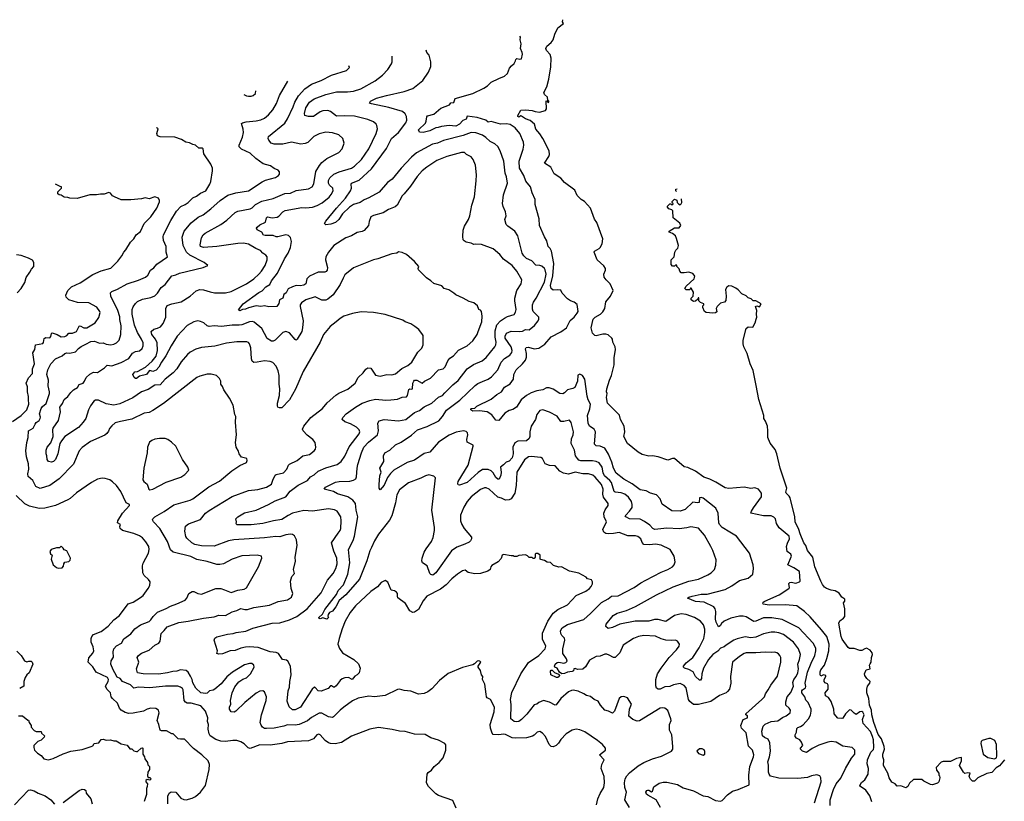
# Model space of a CAD drawing. Extents: x 1678759 to 1859541, y 384609 to 522867.
# Tile 458 of 466: x 1809641 to 1819946, y 506871 to 515046. Entities that reach past the tile are written whole.
import ezdxf

# ---------------------------------------------------------------- set-up
doc = ezdxf.new("R2010")
doc.units = 0

msp = doc.modelspace()

# ---------------------------------------------------------------- linework, layer by layer
at = {"layer": '0CON20XD'}
for points in [[(1818561, 506865), (1818539, 506929), (1818497, 506987), (1818440, 507025), (1818436, 507035), (1818451, 507069), (1818485, 507096), (1818520, 507155), (1818526, 507215), (1818511, 507261), (1818514, 507305), (1818551, 507385), (1818576, 507414), (1818581, 507435), (1818578, 507515), (1818568, 507548), (1818545, 507601), (1818468, 507685), (1818464, 507725), (1818478, 507775), (1818465, 507804), (1818455, 507809), (1818435, 507807), (1818395, 507780), (1818375, 507791), (1818345, 507824), (1818325, 507828), (1818286, 507785), (1818258, 507742), (1818245, 507738), (1818205, 507740), (1818167, 507785), (1818161, 507835), (1818136, 507915), (1818106, 507955), (1818074, 507974), (1818070, 508005), (1818102, 508045), (1818104, 508084), (1818095, 508098), (1818070, 508110), (1818061, 508125), (1818061, 508145), (1818079, 508175), (1818079, 508185), (1818055, 508193), (1818025, 508181), (1818019, 508195), (1818020, 508225), (1818027, 508245), (1818064, 508296), (1818089, 508365), (1818109, 508445), (1818112, 508515), (1818089, 508595), (1818033, 508665), (1817915, 508800), (1817855, 508857), (1817775, 508915), (1817655, 508927), (1817485, 508922), (1817424, 508934), (1817418, 508945), (1817422, 508955), (1817440, 508965), (1817589, 509031), (1817691, 509095), (1817697, 509105), (1817692, 509148), (1817700, 509160), (1817715, 509162), (1817765, 509151), (1817802, 509165), (1817810, 509175), (1817802, 509275), (1817745, 509314), (1817680, 509345), (1817718, 509435), (1817711, 509455), (1817674, 509485), (1817668, 509535), (1817678, 509572), (1817697, 509615), (1817696, 509645), (1817591, 509731), (1817561, 509775), (1817550, 509825), (1817535, 509844), (1817505, 509857), (1817425, 509857), (1817294, 509884), (1817299, 509905), (1817321, 509939), (1817404, 510055), (1817405, 510095), (1817375, 510134), (1817335, 510149), (1817295, 510143), (1817225, 510157), (1817065, 510141), (1817025, 510148), (1816928, 510208), (1816865, 510239), (1816802, 510262), (1816713, 510325), (1816634, 510364), (1816595, 510370), (1816495, 510456), (1816475, 510456), (1816425, 510440), (1816325, 510474), (1816265, 510484), (1816225, 510480), (1816155, 510500), (1816114, 510524), (1816002, 510612), (1815964, 510685), (1815976, 510735), (1815968, 510795), (1815929, 510865), (1815918, 510908), (1815794, 511034), (1815782, 511095), (1815789, 511135), (1815784, 511155), (1815788, 511185), (1815813, 511277), (1815834, 511325), (1815862, 511435), (1815862, 511508), (1815877, 511595), (1815872, 511625), (1815850, 511675), (1815847, 511705), (1815840, 511715), (1815799, 511749), (1815776, 511756), (1815745, 511757), (1815675, 511739), (1815662, 511742), (1815638, 511768), (1815622, 511825), (1815645, 511915), (1815665, 511936), (1815719, 511965), (1815745, 511991), (1815767, 512025), (1815777, 512095), (1815826, 512155), (1815853, 512215), (1815823, 512283), (1815778, 512325), (1815758, 512355), (1815754, 512385), (1815771, 512425), (1815772, 512445), (1815755, 512473), (1815686, 512535), (1815653, 512615), (1815658, 512625), (1815707, 512653), (1815716, 512664), (1815737, 512703), (1815744, 512755), (1815680, 512925), (1815659, 512959), (1815615, 513075), (1815553, 513145), (1815518, 513165), (1815475, 513208), (1815453, 513265), (1815343, 513343), (1815305, 513390), (1815235, 513433), (1815199, 513505), (1815133, 513545), (1815181, 513615), (1815187, 513635), (1815182, 513675), (1815116, 513805), (1815084, 513854), (1815045, 513901), (1815031, 513955), (1814985, 513991), (1814935, 514010), (1814895, 514039), (1814885, 514040), (1814865, 514028), (1814856, 514035), (1814854, 514046), (1814885, 514099), (1814935, 514104), (1815005, 514096), (1815035, 514087), (1815080, 514080), (1815144, 514096), (1815156, 514115), (1815150, 514195), (1815155, 514200), (1815172, 514182), (1815180, 514185), (1815180, 514195), (1815170, 514205), (1815166, 514235), (1815134, 514265), (1815128, 514285), (1815160, 514345), (1815181, 514425), (1815201, 514555), (1815203, 514645), (1815192, 514682), (1815154, 514725), (1815148, 514745), (1815159, 514771), (1815205, 514809), (1815226, 514835), (1815243, 514895), (1815275, 514963), (1815332, 515005), (1815324, 515025), (1815325, 515046)], [(1817870, 508070), (1817862, 508105), (1817887, 508223), (1817924, 508316), (1817963, 508395), (1817975, 508445), (1817974, 508474), (1817945, 508525), (1817795, 508686), (1817623, 508773), (1817515, 508789), (1817425, 508790), (1817345, 508756), (1817325, 508753), (1817245, 508801), (1817215, 508808), (1817174, 508806), (1817085, 508788), (1817015, 508754), (1816988, 508732), (1816974, 508705), (1816955, 508694), (1816931, 508745), (1816925, 508775), (1816928, 508855), (1816921, 508885), (1816905, 508906), (1816805, 508952), (1816715, 508962), (1816631, 508995), (1816643, 509005), (1816678, 509015), (1816775, 509037), (1816835, 509038), (1817025, 509087), (1817096, 509124), (1817175, 509179), (1817265, 509203), (1817313, 509245), (1817323, 509305), (1817319, 509345), (1817280, 509465), (1817144, 509644), (1817075, 509687), (1816994, 509735), (1816967, 509765), (1816960, 509785), (1816952, 509885), (1816927, 509937), (1816795, 510042), (1816775, 510048), (1816758, 510045), (1816753, 509997), (1816735, 509992), (1816685, 509999), (1816605, 509922), (1816555, 509907), (1816465, 509910), (1816365, 509980), (1816344, 510034), (1816307, 510077), (1816243, 510095), (1816198, 510118), (1816135, 510129), (1816051, 510191), (1815965, 510241), (1815885, 510304), (1815855, 510356), (1815838, 510418), (1815803, 510503), (1815765, 510564), (1815715, 510586), (1815675, 510589), (1815658, 510605), (1815668, 510735), (1815655, 510765), (1815605, 510794), (1815592, 510825), (1815584, 510905), (1815610, 510975), (1815617, 511025), (1815591, 511071), (1815579, 511109), (1815556, 511286), (1815532, 511325), (1815505, 511337), (1815482, 511328), (1815480, 511265), (1815450, 511200), (1815432, 511188), (1815375, 511176), (1815345, 511144), (1815325, 511132), (1815295, 511136), (1815225, 511181), (1815184, 511196), (1815155, 511195), (1815115, 511175), (1815055, 511164), (1814995, 511143), (1814944, 511115), (1814890, 511070), (1814840, 510995), (1814801, 510969), (1814765, 510959), (1814718, 510932), (1814655, 510853), (1814625, 510857), (1814583, 510913), (1814534, 510944), (1814455, 510956), (1814385, 510952), (1814363, 510965), (1814364, 510975), (1814370, 510980), (1814405, 510983), (1814425, 511005), (1814575, 511076), (1814634, 511126), (1814685, 511155), (1814717, 511203), (1814775, 511237), (1814808, 511285), (1814814, 511336), (1814837, 511383), (1814905, 511446), (1814936, 511485), (1814945, 511515), (1814944, 511554), (1814934, 511605), (1814941, 511619), (1814965, 511621), (1815025, 511602), (1815075, 511609), (1815138, 511652), (1815205, 511729), (1815305, 511780), (1815363, 511825), (1815401, 511899), (1815445, 511935), (1815477, 511975), (1815486, 511995), (1815477, 512067), (1815445, 512092), (1815405, 512106), (1815374, 512125), (1815319, 512185), (1815306, 512216), (1815275, 512221), (1815225, 512218), (1815203, 512233), (1815197, 512267), (1815222, 512368), (1815231, 512495), (1815208, 512625), (1815195, 512653), (1815174, 512675), (1815158, 512735), (1815134, 512775), (1815083, 512895), (1815079, 512965), (1815037, 513115), (1815036, 513165), (1815004, 513234), (1814989, 513299), (1814938, 513358), (1814918, 513415), (1814874, 513495), (1814868, 513565), (1814909, 513691), (1814916, 513735), (1814913, 513765), (1814876, 513855), (1814827, 513915), (1814775, 513950), (1814735, 513956), (1814673, 513953), (1814575, 513980), (1814545, 513975), (1814521, 513995), (1814428, 514022), (1814323, 514037), (1814313, 514005), (1814278, 513992), (1814244, 513955), (1814205, 513932), (1814135, 513940), (1814055, 513930), (1814022, 513918), (1813995, 513915), (1813935, 513885), (1813865, 513867), (1813825, 513871), (1813816, 513895), (1813887, 513965), (1813897, 513985), (1813901, 514029), (1813910, 514040), (1813975, 514060), (1814050, 514120), (1814139, 514155), (1814155, 514177), (1814185, 514180), (1814198, 514222), (1814385, 514274), (1814498, 514332), (1814536, 514354), (1814575, 514392), (1814655, 514431), (1814714, 514456), (1814745, 514482), (1814769, 514541), (1814787, 514565), (1814815, 514588), (1814832, 514615), (1814835, 514630), (1814845, 514640), (1814875, 514632), (1814893, 514637), (1814904, 514685), (1814901, 514705), (1814883, 514745), (1814890, 514795), (1814880, 514835), (1814882, 514865), (1814877, 514874)], [(1815315, 508205), (1815290, 508220), (1815266, 508265), (1815242, 508275), (1815240, 508285), (1815247, 508305), (1815265, 508321), (1815285, 508326), (1815335, 508314), (1815358, 508322), (1815370, 508335), (1815365, 508361), (1815327, 508415), (1815327, 508465), (1815348, 508555), (1815345, 508576), (1815316, 508605), (1815305, 508625), (1815303, 508655), (1815320, 508685), (1815375, 508720), (1815545, 508774), (1815617, 508835), (1815731, 508949), (1815801, 508989), (1815834, 509016), (1815905, 509021), (1816074, 509106), (1816143, 509157), (1816196, 509185), (1816355, 509266), (1816425, 509295), (1816473, 509325), (1816491, 509345), (1816503, 509375), (1816490, 509435), (1816448, 509505), (1816355, 509551), (1816295, 509561), (1816232, 509552), (1816175, 509556), (1816157, 509577), (1816142, 509615), (1816111, 509641), (1816085, 509648), (1816005, 509649), (1815915, 509684), (1815855, 509671), (1815805, 509667), (1815775, 509672), (1815755, 509685), (1815744, 509715), (1815782, 509795), (1815758, 509848), (1815755, 509885), (1815769, 509921), (1815799, 509965), (1815802, 509985), (1815753, 510053), (1815745, 510085), (1815747, 510137), (1815730, 510185), (1815665, 510262), (1815641, 510281), (1815595, 510295), (1815535, 510295), (1815455, 510312), (1815385, 510294), (1815334, 510304), (1815293, 510323), (1815245, 510379), (1815185, 510384), (1815140, 510400), (1815112, 510455), (1815097, 510467), (1814995, 510479), (1814965, 510473), (1814925, 510442), (1814845, 510315), (1814838, 510175), (1814824, 510095), (1814785, 510033), (1814765, 510024), (1814725, 510020), (1814685, 510040), (1814645, 510051), (1814555, 510137), (1814525, 510151), (1814505, 510148), (1814465, 510132), (1814366, 510054), (1814325, 510005), (1814291, 509949), (1814255, 509865), (1814254, 509806), (1814268, 509765), (1814293, 509723), (1814370, 509635), (1814371, 509615), (1814359, 509595), (1814345, 509581), (1814301, 509559), (1814215, 509530), (1814160, 509490), (1813995, 509260), (1813965, 509237), (1813945, 509242), (1813935, 509255), (1813906, 509335), (1813856, 509365), (1813851, 509385), (1813853, 509415), (1813875, 509475), (1813895, 509512), (1813951, 509589), (1813970, 509630), (1813982, 509702), (1813982, 509735), (1813955, 509915), (1813993, 510255), (1813975, 510273), (1813925, 510284), (1813888, 510275), (1813840, 510250), (1813709, 510201), (1813615, 510129), (1813590, 510075), (1813576, 509994), (1813535, 509855), (1813510, 509810), (1813395, 509665), (1813353, 509595), (1813324, 509526), (1813305, 509491), (1813276, 509385), (1813196, 509194), (1813055, 509032), (1812985, 508970), (1812950, 508905), (1812915, 508861), (1812885, 508845), (1812869, 508825), (1812867, 508807), (1812873, 508795), (1812855, 508776), (1812815, 508791), (1812785, 508779), (1812774, 508784), (1812771, 508795), (1812811, 508829), (1812835, 508877), (1812957, 509033), (1812975, 509075), (1813030, 509135), (1813075, 509245), (1813096, 509366), (1813082, 509505), (1813132, 509598), (1813146, 509645), (1813180, 509845), (1813163, 509915), (1813157, 509985), (1813129, 510019), (1813074, 510054), (1812968, 510088), (1812925, 510110), (1812829, 510135), (1812841, 510155), (1812945, 510208), (1812985, 510217), (1813095, 510221), (1813135, 510231), (1813158, 510245), (1813168, 510265), (1813173, 510355), (1813182, 510395), (1813217, 510515), (1813244, 510574), (1813292, 510628), (1813386, 510705), (1813398, 510745), (1813388, 510825), (1813405, 510851), (1813455, 510866), (1813605, 510849), (1813682, 510865), (1813773, 510937), (1813825, 510957), (1813875, 510998), (1813955, 511036), (1814025, 511099), (1814067, 511115), (1814090, 511145), (1814174, 511226), (1814229, 511271), (1814324, 511396), (1814391, 511439), (1814482, 511478), (1814525, 511514), (1814615, 511624), (1814625, 511645), (1814629, 511675), (1814617, 511727), (1814617, 511793), (1814636, 511854), (1814675, 511896), (1814714, 511926), (1814745, 511943), (1814815, 511964), (1814832, 511988), (1814838, 512015), (1814824, 512104), (1814825, 512135), (1814846, 512215), (1814890, 512285), (1814896, 512325), (1814846, 512415), (1814795, 512474), (1814705, 512541), (1814665, 512589), (1814595, 512651), (1814475, 512694), (1814415, 512700), (1814395, 512694), (1814368, 512708), (1814315, 512718), (1814292, 512732), (1814284, 512744), (1814279, 512779), (1814284, 512845), (1814296, 512885), (1814338, 512955), (1814354, 512995), (1814372, 513105), (1814401, 513195), (1814420, 513360), (1814424, 513425), (1814412, 513525), (1814388, 513585), (1814365, 513612), (1814319, 513635), (1814296, 513656), (1814265, 513659), (1814113, 513617), (1814006, 513575), (1813902, 513505), (1813854, 513465), (1813801, 513405), (1813732, 513305), (1813665, 513225), (1813646, 513204), (1813592, 513108), (1813571, 513089), (1813500, 513060), (1813445, 513025), (1813345, 512999), (1813317, 512983), (1813299, 512935), (1813293, 512895), (1813247, 512843), (1813225, 512831), (1813175, 512819), (1813115, 512786), (1813056, 512765), (1812930, 512685), (1812873, 512615), (1812845, 512565), (1812843, 512535), (1812863, 512455), (1812858, 512425), (1812848, 512412), (1812835, 512407), (1812765, 512404), (1812674, 512365), (1812647, 512335), (1812635, 512285), (1812615, 512271), (1812575, 512261), (1812535, 512267), (1812495, 512253), (1812450, 512230), (1812429, 512191), (1812407, 512173), (1812396, 512135), (1812360, 512115), (1812355, 512078), (1812332, 512045), (1812248, 512042), (1812205, 512053), (1812165, 512048), (1812115, 512054), (1812036, 512034), (1812005, 512020), (1811974, 512016), (1811945, 512002), (1811933, 512013), (1811981, 512075), (1812145, 512194), (1812179, 512211), (1812219, 512251), (1812260, 512275), (1812277, 512315), (1812338, 512395), (1812414, 512545), (1812452, 512605), (1812476, 512665), (1812485, 512725), (1812475, 512768), (1812455, 512789), (1812425, 512796), (1812344, 512774), (1812324, 512774), (1812295, 512788), (1812209, 512789), (1812194, 512794), (1812175, 512823), (1812125, 512850), (1812120, 512865), (1812125, 512877), (1812155, 512900), (1812213, 512927), (1812224, 512975), (1812236, 512984), (1812285, 512974), (1812335, 512980), (1812355, 512990), (1812395, 513036), (1812420, 513050), (1812595, 513083), (1812635, 513078), (1812705, 513084), (1812755, 513102), (1812808, 513132), (1812880, 513190), (1812902, 513218), (1812921, 513255), (1812919, 513285), (1812883, 513315), (1812873, 513335), (1812872, 513365), (1812887, 513393), (1812929, 513431), (1812985, 513455), (1813114, 513495), (1813144, 513515), (1813219, 513585), (1813295, 513696), (1813373, 513855), (1813386, 513905), (1813379, 513939), (1813371, 513955), (1813345, 513979), (1813284, 514004), (1813145, 514037), (1813045, 514042), (1812956, 514036), (1812895, 514085), (1812865, 514095), (1812815, 514092), (1812785, 514083), (1812715, 514033), (1812663, 514033), (1812625, 514043), (1812621, 514065), (1812636, 514125), (1812675, 514184), (1812723, 514217), (1812846, 514264), (1812958, 514292), (1813072, 514292), (1813135, 514298), (1813212, 514325), (1813363, 514407), (1813440, 514465), (1813496, 514525), (1813534, 514585), (1813540, 514605), (1813538, 514666)], [(1817492, 507482), (1817475, 507522), (1817435, 507538), (1817414, 507555), (1817410, 507605), (1817424, 507656), (1817444, 507676), (1817507, 507705), (1817576, 507714), (1817625, 507748), (1817665, 507764), (1817704, 507795), (1817707, 507825), (1817695, 507846), (1817660, 507875), (1817659, 507911), (1817675, 507963), (1817711, 508009), (1817739, 508075), (1817734, 508115), (1817742, 508145), (1817767, 508175), (1817786, 508215), (1817791, 508255), (1817785, 508305), (1817803, 508355), (1817812, 508405), (1817792, 508465), (1817740, 508535), (1817634, 508614), (1817585, 508633), (1817545, 508640), (1817505, 508639), (1817426, 508624), (1817345, 508586), (1817295, 508582), (1817235, 508590), (1817149, 508571), (1817115, 508557), (1817034, 508505), (1817014, 508486), (1816975, 508474), (1816949, 508441), (1816897, 508405), (1816849, 508355), (1816797, 508263), (1816782, 508205), (1816778, 508155), (1816765, 508139), (1816755, 508138), (1816716, 508176), (1816691, 508225), (1816645, 508250), (1816600, 508265), (1816589, 508275), (1816590, 508285), (1816615, 508319), (1816685, 508375), (1816753, 508477), (1816801, 508575), (1816813, 508635), (1816812, 508672), (1816797, 508717), (1816766, 508755), (1816703, 508793), (1816615, 508824), (1816565, 508832), (1816495, 508814), (1816405, 508751), (1816323, 508773), (1816285, 508771), (1816225, 508754), (1816084, 508756), (1815923, 508725), (1815845, 508687), (1815799, 508679), (1815775, 508700), (1815780, 508725), (1815852, 508815), (1815895, 508837), (1815993, 508867), (1816085, 508909), (1816305, 509029), (1816481, 509115), (1816645, 509172), (1816745, 509195), (1816845, 509239), (1816879, 509261), (1816912, 509295), (1816928, 509342), (1816929, 509395), (1816896, 509495), (1816875, 509537), (1816809, 509655), (1816746, 509726), (1816665, 509741), (1816625, 509730), (1816545, 509721), (1816415, 509726), (1816288, 509715), (1816268, 509725), (1816235, 509758), (1816179, 509799), (1816135, 509823), (1816025, 509826), (1815986, 509845), (1815980, 509855), (1815984, 509865), (1816025, 509905), (1816052, 509945), (1816053, 509975), (1816044, 510005), (1816012, 510052), (1815975, 510082), (1815935, 510097), (1815875, 510105), (1815863, 510113), (1815835, 510205), (1815818, 510228), (1815763, 510275), (1815748, 510305), (1815737, 510367), (1815705, 510410), (1815675, 510425), (1815635, 510432), (1815515, 510431), (1815495, 510439), (1815479, 510455), (1815460, 510485), (1815448, 510545), (1815414, 510615), (1815417, 510663), (1815434, 510705), (1815439, 510735), (1815413, 510833), (1815395, 510857), (1815335, 510842), (1815305, 510843), (1815265, 510899), (1815185, 510941), (1815116, 510964), (1815085, 510959), (1815054, 510916), (1815039, 510865), (1814995, 510795), (1814980, 510735), (1814981, 510685), (1814974, 510666), (1814945, 510640), (1814855, 510638), (1814825, 510621), (1814801, 510575), (1814805, 510505), (1814795, 510464), (1814765, 510427), (1814733, 510417), (1814705, 510389), (1814673, 510367), (1814680, 510315), (1814677, 510283), (1814658, 510242), (1814645, 510240), (1814626, 510256), (1814596, 510306), (1814575, 510329), (1814545, 510340), (1814485, 510342), (1814439, 510311), (1814324, 510205), (1814245, 510177), (1814231, 510181), (1814227, 510195), (1814230, 510215), (1814334, 510386), (1814387, 510587), (1814386, 510596), (1814326, 510626), (1814321, 510655), (1814331, 510705), (1814329, 510725), (1814315, 510738), (1814285, 510745), (1814209, 510731), (1814135, 510699), (1814025, 510627), (1813935, 510523), (1813875, 510510), (1813775, 510438), (1813695, 510414), (1813557, 510333), (1813521, 510299), (1813491, 510259), (1813456, 510176), (1813415, 510130), (1813403, 510145), (1813402, 510185), (1813410, 510275), (1813424, 510315), (1813412, 510355), (1813451, 510425), (1813448, 510485), (1813464, 510515), (1813515, 510544), (1813575, 510598), (1813635, 510629), (1813741, 510699), (1813805, 510755), (1813905, 510792), (1814029, 510851), (1814067, 510895), (1814107, 510963), (1814247, 511065), (1814409, 511221), (1814435, 511240), (1814485, 511261), (1814546, 511285), (1814580, 511310), (1814645, 511384), (1814679, 511465), (1814715, 511502), (1814772, 511538), (1814792, 511565), (1814796, 511585), (1814785, 511625), (1814723, 511715), (1814721, 511735), (1814735, 511767), (1814785, 511790), (1814876, 511784), (1814902, 511788), (1814935, 511806), (1814975, 511802), (1815031, 511849), (1815069, 511895), (1815076, 511915), (1815074, 511935), (1815014, 511995), (1815008, 512018), (1815010, 512065), (1815019, 512091), (1815048, 512135), (1815135, 512300), (1815150, 512385), (1815141, 512431), (1815135, 512445), (1815105, 512468), (1815085, 512477), (1815045, 512479), (1815002, 512525), (1814945, 512550), (1814917, 512575), (1814900, 512605), (1814854, 512785), (1814823, 512833), (1814751, 512885), (1814734, 512905), (1814720, 512955), (1814732, 512995), (1814727, 513035), (1814702, 513092), (1814696, 513125), (1814706, 513215), (1814746, 513335), (1814736, 513404), (1814721, 513441), (1814710, 513565), (1814670, 513675), (1814645, 513719), (1814615, 513747), (1814565, 513773), (1814519, 513815), (1814485, 513840), (1814415, 513862), (1814365, 513866), (1814282, 513835), (1814078, 513782), (1814014, 513756), (1813961, 513745), (1813795, 513653), (1813741, 513609), (1813635, 513494), (1813541, 513379), (1813492, 513345), (1813405, 513244), (1813297, 513183), (1813245, 513162), (1813205, 513136), (1813135, 513113), (1813094, 513086), (1813019, 513015), (1812983, 512957), (1812945, 512924), (1812897, 512907), (1812845, 512902), (1812832, 512915), (1812845, 512940), (1812957, 513075), (1813052, 513178), (1813105, 513255), (1813115, 513285), (1813109, 513325), (1813114, 513335), (1813195, 513368), (1813325, 513486), (1813482, 513698), (1813533, 513805), (1813605, 513867), (1813682, 513968), (1813693, 513995), (1813690, 514035), (1813675, 514062), (1813648, 514085), (1813505, 514128), (1813322, 514165), (1813302, 514175), (1813314, 514195), (1813376, 514225), (1813480, 514255), (1813665, 514296), (1813755, 514328), (1813860, 514410), (1813921, 514499), (1813944, 514556), (1813944, 514605), (1813926, 514675), (1813904, 514705), (1813894, 514728)], [(1811906, 508636), (1812008, 508652), (1812080, 508680), (1812285, 508735), (1812365, 508738), (1812465, 508769), (1812541, 508805), (1812649, 508885), (1812798, 509052), (1812862, 509185), (1812921, 509255), (1812950, 509305), (1812963, 509355), (1812961, 509415), (1812928, 509488), (1812903, 509575), (1812975, 509674), (1812996, 509704), (1813002, 509725), (1813007, 509805), (1813001, 509845), (1812965, 509906), (1812935, 509919), (1812875, 509929), (1812706, 509904), (1812615, 509912), (1812555, 509899), (1812497, 509883), (1812450, 509860), (1812385, 509817), (1812297, 509803), (1812185, 509775), (1812065, 509761), (1811915, 509762), (1811907, 509775), (1811910, 509795), (1811904, 509824), (1811923, 509845), (1811995, 509888), (1812115, 509917), (1812245, 509977), (1812315, 510013), (1812425, 510054), (1812471, 510115), (1812555, 510177), (1812652, 510228), (1812686, 510264), (1812724, 510285), (1812765, 510325), (1812845, 510360), (1812965, 510393), (1813007, 510425), (1813045, 510480), (1813091, 510579), (1813193, 510715), (1813201, 510735), (1813194, 510755), (1813166, 510785), (1813105, 510820), (1813045, 510841), (1813016, 510865), (1813024, 510885), (1813059, 510925), (1813157, 510993), (1813225, 511037), (1813305, 511064), (1813365, 511077), (1813475, 511068), (1813525, 511071), (1813595, 511077), (1813645, 511099), (1813689, 511101), (1813700, 511115), (1813715, 511178), (1813725, 511184), (1813745, 511181), (1813754, 511186), (1813755, 511245), (1813765, 511267), (1813775, 511275), (1813799, 511275), (1813855, 511243), (1813879, 511265), (1813942, 511298), (1814025, 511385), (1814075, 511396), (1814093, 511417), (1814121, 511479), (1814142, 511505), (1814180, 511530), (1814235, 511589), (1814326, 511635), (1814385, 511686), (1814428, 511755), (1814438, 511785), (1814478, 511885), (1814480, 511945), (1814473, 511995), (1814465, 512008), (1814446, 512016), (1814432, 512055), (1814394, 512084), (1814345, 512100), (1814284, 512134), (1814205, 512167), (1814185, 512187), (1814131, 512221), (1814084, 512234), (1814061, 512261), (1813975, 512288), (1813946, 512316), (1813900, 512345), (1813815, 512430), (1813812, 512445), (1813820, 512465), (1813775, 512516), (1813689, 512589), (1813645, 512610), (1813605, 512617), (1813587, 512603), (1813535, 512597), (1813390, 512545), (1813345, 512536), (1813135, 512451), (1813045, 512379), (1813028, 512342), (1812996, 512275), (1812922, 512168), (1812867, 512123), (1812845, 512114), (1812805, 512114), (1812735, 512146), (1812635, 512117), (1812589, 512085), (1812578, 512065), (1812576, 512045), (1812608, 511895), (1812602, 511825), (1812593, 511785), (1812547, 511703), (1812536, 511694), (1812525, 511700), (1812465, 511772), (1812425, 511784), (1812395, 511774), (1812315, 511694), (1812295, 511683), (1812275, 511683), (1812233, 511713), (1812176, 511815), (1812095, 511884), (1812079, 511889), (1812045, 511885), (1811965, 511856), (1811938, 511852), (1811865, 511852), (1811755, 511837), (1811675, 511844), (1811625, 511838), (1811605, 511843), (1811569, 511875), (1811535, 511890), (1811505, 511897), (1811463, 511887), (1811395, 511847), (1811290, 511735), (1811225, 511635), (1811171, 511529), (1811124, 511465), (1811097, 511413), (1811070, 511380), (1811036, 511366), (1811005, 511377), (1810995, 511374), (1810967, 511335), (1810894, 511316), (1810865, 511292), (1810852, 511292), (1810838, 511305), (1810824, 511335), (1810845, 511362), (1810875, 511366), (1810958, 511412), (1811026, 511474), (1811068, 511528), (1811085, 511585), (1811080, 511665), (1811064, 511705), (1811025, 511755), (1811018, 511785), (1811045, 511811), (1811085, 511819), (1811115, 511833), (1811143, 511867), (1811171, 511935), (1811172, 512025), (1811184, 512056), (1811235, 512075), (1811332, 512095), (1811425, 512155), (1811489, 512211), (1811525, 512225), (1811565, 512222), (1811635, 512199), (1811681, 512191), (1811795, 512189), (1811855, 512204), (1812015, 512285), (1812093, 512337), (1812143, 512385), (1812171, 512415), (1812210, 512475), (1812231, 512535), (1812230, 512565), (1812216, 512585), (1812187, 512605), (1812162, 512632), (1812112, 512652), (1812035, 512699), (1811985, 512709), (1811925, 512707), (1811705, 512675), (1811565, 512665), (1811535, 512673), (1811529, 512691), (1811545, 512765), (1811561, 512795), (1811581, 512815), (1811745, 512904), (1811809, 512951), (1811895, 513029), (1811925, 513042), (1812055, 513069), (1812075, 513080), (1812108, 513112), (1812175, 513149), (1812295, 513176), (1812415, 513227), (1812477, 513233), (1812535, 513261), (1812665, 513278), (1812701, 513299), (1812719, 513331), (1812742, 513458), (1812778, 513522), (1812805, 513554), (1812856, 513594), (1812982, 513658), (1813016, 513695), (1813036, 513756), (1813024, 513805), (1812983, 513843), (1812915, 513862), (1812845, 513870), (1812775, 513852), (1812720, 513825), (1812657, 513763), (1812630, 513750), (1812585, 513744), (1812485, 513765), (1812395, 513745), (1812303, 513743), (1812274, 513755), (1812249, 513785), (1812241, 513805), (1812247, 513825), (1812416, 513965), (1812445, 514010), (1812505, 514135), (1812522, 514185), (1812561, 514249), (1812627, 514323), (1812695, 514373), (1812795, 514410), (1812905, 514465), (1813063, 514515), (1813093, 514545), (1813087, 514563)], [(1811642, 513068), (1811741, 513155), (1811820, 513210), (1811905, 513234), (1812035, 513257), (1812179, 513351), (1812215, 513367), (1812320, 513395), (1812351, 513415), (1812360, 513430), (1812359, 513455), (1812345, 513473), (1812305, 513491), (1812265, 513519), (1812190, 513540), (1812111, 513595), (1812055, 513649), (1811963, 513693), (1811939, 513715), (1811939, 513735), (1811974, 513816), (1811983, 513865), (1811981, 513901), (1811961, 513959), (1811972, 513968), (1812012, 513978), (1812115, 513988), (1812165, 513998), (1812205, 514017), (1812245, 514050), (1812292, 514105), (1812329, 514171), (1812361, 514255), (1812446, 514404)], [(1811986, 514264), (1812015, 514249), (1812035, 514246), (1812065, 514246), (1812085, 514254), (1812109, 514275), (1812113, 514303)], [(1813538, 507622), (1813395, 507644), (1813305, 507626), (1813115, 507551), (1813009, 507485), (1812943, 507473), (1812895, 507474), (1812872, 507482), (1812838, 507508), (1812787, 507565), (1812772, 507572), (1812752, 507565), (1812715, 507524), (1812665, 507504), (1812445, 507493), (1812385, 507476), (1812263, 507457), (1812155, 507462), (1812055, 507424), (1812031, 507431), (1811992, 507472), (1811955, 507494), (1811915, 507506), (1811873, 507507), (1811795, 507497), (1811745, 507501), (1811695, 507517), (1811636, 507556), (1811625, 507575), (1811615, 507625), (1811617, 507675), (1811608, 507705), (1811612, 507745), (1811585, 507812), (1811538, 507868), (1811435, 507898), (1811395, 507897), (1811375, 507906), (1811364, 507925), (1811352, 508035), (1811345, 508051), (1811326, 508066), (1811295, 508074), (1811166, 508074), (1811005, 508058), (1810886, 508064), (1810835, 508055), (1810800, 508090), (1810718, 508125), (1810692, 508155), (1810660, 508170), (1810637, 508215), (1810619, 508245), (1810596, 508306), (1810599, 508341), (1810623, 508377), (1810618, 508435), (1810626, 508465), (1810653, 508497), (1810706, 508525), (1810731, 508569), (1810805, 508621), (1810846, 508674), (1810906, 508715), (1810995, 508752), (1811015, 508769), (1811037, 508805), (1811085, 508848), (1811175, 508886), (1811218, 508912), (1811285, 508935), (1811374, 508976), (1811391, 508995), (1811412, 509045), (1811445, 509065), (1811465, 509064), (1811505, 509045), (1811545, 509039), (1811695, 509096), (1811745, 509097), (1811784, 509084), (1811855, 509054), (1811925, 509079), (1811991, 509089), (1812015, 509102), (1812140, 509325), (1812177, 509415), (1812171, 509435), (1812125, 509446), (1811965, 509438), (1811865, 509404), (1811775, 509356), (1811735, 509346), (1811705, 509346), (1811605, 509379), (1811495, 509400), (1811432, 509432), (1811249, 509475), (1811221, 509501), (1811189, 509589), (1811108, 509725), (1811040, 509795), (1811032, 509815), (1811036, 509825), (1811055, 509845), (1811155, 509901), (1811255, 509971), (1811425, 510020), (1811455, 510034), (1811621, 510159), (1811731, 510219), (1811863, 510327), (1811945, 510382), (1812014, 510416), (1812023, 510435), (1812017, 510455), (1811962, 510472), (1811937, 510505), (1811932, 510532), (1811907, 510575), (1811901, 510625), (1811909, 510705), (1811900, 510835), (1811903, 510895), (1811893, 510915), (1811874, 511014), (1811836, 511086), (1811778, 511175), (1811765, 511210), (1811748, 511235), (1811748, 511265), (1811732, 511295), (1811700, 511325), (1811645, 511340), (1811605, 511340), (1811525, 511319), (1811495, 511304), (1811145, 511032), (1811035, 510958), (1810995, 510939), (1810945, 510929), (1810815, 510869), (1810695, 510845), (1810642, 510828), (1810605, 510798), (1810581, 510769), (1810569, 510741), (1810553, 510717), (1810531, 510699), (1810384, 510635), (1810295, 510573), (1810264, 510535), (1810203, 510397), (1810056, 510245), (1809957, 510175), (1809855, 510144), (1809810, 510165), (1809779, 510225), (1809729, 510269), (1809727, 510295), (1809737, 510345), (1809735, 510402), (1809713, 510475), (1809704, 510535), (1809715, 510625), (1809729, 510675), (1809735, 510745), (1809782, 510775), (1809803, 510817), (1809815, 510834), (1809845, 510855), (1809856, 510875), (1809859, 510889), (1809850, 510925), (1809865, 510980), (1809879, 511001), (1809917, 511033), (1809952, 511135), (1809954, 511155), (1809939, 511215), (1809942, 511275), (1809924, 511335), (1809934, 511385), (1809968, 511445), (1810015, 511498), (1810085, 511529), (1810115, 511556), (1810135, 511561), (1810165, 511557), (1810225, 511571), (1810255, 511606), (1810285, 511629), (1810335, 511651), (1810385, 511682), (1810425, 511684), (1810475, 511664), (1810515, 511668), (1810545, 511653), (1810595, 511646), (1810628, 511652), (1810656, 511665), (1810684, 511696), (1810701, 511755), (1810704, 511845), (1810691, 511911), (1810689, 511939), (1810667, 512005), (1810594, 512155), (1810590, 512189), (1810606, 512204), (1810665, 512229), (1810766, 512285), (1810885, 512322), (1810958, 512352), (1810984, 512375), (1811012, 512425), (1811045, 512452), (1811075, 512488), (1811188, 512565), (1811173, 512615), (1811175, 512675), (1811147, 512737), (1811142, 512775), (1811145, 512796), (1811223, 512947), (1811284, 513045), (1811328, 513092), (1811374, 513115), (1811405, 513134), (1811455, 513182), (1811490, 513200), (1811535, 513233), (1811588, 513255), (1811631, 513325), (1811642, 513355), (1811660, 513465), (1811658, 513495), (1811642, 513535), (1811568, 513645), (1811562, 513695), (1811555, 513702), (1811515, 513702), (1811480, 513735), (1811455, 513740), (1811419, 513759), (1811380, 513765), (1811335, 513792), (1811265, 513817), (1811111, 513821), (1811085, 513833), (1811076, 513855), (1811092, 513905), (1811085, 513912), (1811074, 513915)], [(1809566, 510844), (1809655, 510905), (1809715, 510964), (1809737, 511025), (1809732, 511075), (1809735, 511105), (1809723, 511155), (1809724, 511205), (1809710, 511245), (1809735, 511302), (1809776, 511345), (1809776, 511395), (1809797, 511445), (1809779, 511561), (1809800, 511595), (1809805, 511644), (1809882, 511658), (1809890, 511670), (1809897, 511713), (1809915, 511721), (1809955, 511717), (1809968, 511732), (1809974, 511765), (1809980, 511770), (1810035, 511755), (1810075, 511730), (1810114, 511734), (1810136, 511744), (1810155, 511768), (1810195, 511766), (1810235, 511786), (1810265, 511842), (1810275, 511845), (1810312, 511825), (1810345, 511822), (1810431, 511875), (1810469, 511931), (1810484, 511985), (1810481, 511995), (1810450, 512040), (1810364, 512084), (1810245, 512090), (1810155, 512116), (1810129, 512145), (1810124, 512165), (1810144, 512215), (1810185, 512251), (1810275, 512294), (1810405, 512380), (1810495, 512419), (1810595, 512449), (1810670, 512520), (1810711, 512575), (1810730, 512615), (1810752, 512638), (1810801, 512719), (1810835, 512753), (1810861, 512795), (1810905, 512832), (1810945, 512916), (1811015, 512983), (1811076, 513075), (1811105, 513140), (1811106, 513156), (1811095, 513178), (1811055, 513192), (1810995, 513173), (1810955, 513184), (1810915, 513174), (1810805, 513162), (1810705, 513161), (1810632, 513192), (1810614, 513204), (1810593, 513233), (1810575, 513238), (1810525, 513223), (1810487, 513223), (1810445, 513213), (1810375, 513213), (1810243, 513177), (1810165, 513180), (1810145, 513188), (1810105, 513190), (1810075, 513210), (1810053, 513213), (1810040, 513225), (1810040, 513245), (1810080, 513285), (1810078, 513298), (1810065, 513300), (1810017, 513326)], [(1816517, 513248), (1816510, 513255), (1816510, 513275), (1816523, 513277)], [(1819950, 507305), (1819895, 507243), (1819860, 507220), (1819815, 507172), (1819765, 507162), (1819670, 507115), (1819635, 507080), (1819615, 507080), (1819592, 507102), (1819583, 507123), (1819580, 507135), (1819590, 507165), (1819565, 507168), (1819535, 507160), (1819518, 507175), (1819478, 507245), (1819498, 507295), (1819500, 507325), (1819495, 507330), (1819445, 507317), (1819385, 507287), (1819305, 507287), (1819285, 507280), (1819232, 507225), (1819238, 507198), (1819260, 507165), (1819260, 507145), (1819268, 507138), (1819270, 507115), (1819260, 507075), (1819248, 507062), (1819227, 507053), (1819195, 507042), (1819175, 507048), (1819103, 507083), (1819085, 507100), (1818995, 507100), (1818955, 507060), (1818936, 507024), (1818915, 507012), (1818862, 507032), (1818825, 507030), (1818805, 507052), (1818771, 507071), (1818742, 507115), (1818727, 507165), (1818683, 507245), (1818686, 507305), (1818676, 507336), (1818676, 507364), (1818692, 507415), (1818689, 507445), (1818662, 507525), (1818625, 507571), (1818581, 507695), (1818560, 507775), (1818557, 507825), (1818536, 507875), (1818528, 507945), (1818509, 508005), (1818508, 508045), (1818514, 508075), (1818538, 508105), (1818542, 508125), (1818507, 508155), (1818487, 508187), (1818484, 508205), (1818500, 508245), (1818542, 508258), (1818534, 508295), (1818541, 508309), (1818554, 508326), (1818555, 508375), (1818568, 508405), (1818564, 508425), (1818543, 508453), (1818505, 508471), (1818485, 508466), (1818455, 508448), (1818435, 508447), (1818375, 508469), (1818325, 508470), (1818311, 508481), (1818250, 508565), (1818240, 508595), (1818214, 508735), (1818225, 508760), (1818263, 508787), (1818278, 508805), (1818278, 508885), (1818262, 508945), (1818278, 508965), (1818278, 508985), (1818247, 509007), (1818217, 509047), (1818175, 509073), (1818135, 509078), (1818085, 509097), (1818065, 509111), (1818045, 509140), (1818025, 509174), (1817965, 509325), (1817943, 509425), (1817885, 509494), (1817868, 509545), (1817848, 509575), (1817810, 509670), (1817796, 509715), (1817758, 509795), (1817753, 509845), (1817705, 510045), (1817695, 510064), (1817663, 510095), (1817660, 510105), (1817671, 510145), (1817601, 510355), (1817567, 510505), (1817549, 510549), (1817495, 510618), (1817470, 510675), (1817473, 510745), (1817467, 510795), (1817448, 510848), (1817430, 510875), (1817431, 510905), (1817378, 511075), (1817351, 511219), (1817318, 511378), (1817285, 511445), (1817254, 511555), (1817222, 511625), (1817215, 511655), (1817215, 511695), (1817243, 511817), (1817265, 511834), (1817315, 511830), (1817340, 511875), (1817348, 511915), (1817358, 511935), (1817352, 511965), (1817358, 512005), (1817343, 512047), (1817355, 512052), (1817385, 512042), (1817400, 512075), (1817347, 512105), (1817317, 512107), (1817298, 512125), (1817266, 512136), (1817245, 512158), (1817198, 512178), (1817162, 512222), (1817138, 512238), (1817095, 512259), (1817065, 512263), (1817041, 512249), (1817027, 512225), (1817034, 512155), (1817032, 512108), (1817017, 512093), (1816975, 512080), (1816942, 512045), (1816932, 512025), (1816938, 511992), (1816925, 511980), (1816895, 511978), (1816825, 511982), (1816810, 511995), (1816790, 512035), (1816790, 512055), (1816800, 512065), (1816800, 512075), (1816765, 512090), (1816750, 512105), (1816748, 512138), (1816742, 512138), (1816738, 512122), (1816715, 512102), (1816695, 512100), (1816670, 512115), (1816670, 512135), (1816690, 512155), (1816692, 512195), (1816668, 512238), (1816662, 512238), (1816655, 512220), (1816615, 512222), (1816603, 512233), (1816615, 512260), (1816702, 512335), (1816707, 512365), (1816701, 512375), (1816685, 512391), (1816646, 512406), (1816595, 512398), (1816565, 512400), (1816550, 512415), (1816545, 512440), (1816520, 512465), (1816518, 512478), (1816505, 512480), (1816495, 512470), (1816475, 512470), (1816460, 512485), (1816460, 512535), (1816492, 512565), (1816498, 512615), (1816508, 512635), (1816530, 512655), (1816538, 512685), (1816517, 512757), (1816504, 512784), (1816475, 512810), (1816440, 512825), (1816440, 512835), (1816495, 512870), (1816545, 512870), (1816560, 512895), (1816549, 512919), (1816480, 512975), (1816478, 513048), (1816468, 513058), (1816435, 513068), (1816420, 513085), (1816420, 513095), (1816445, 513120), (1816455, 513120), (1816465, 513110), (1816478, 513112), (1816480, 513125), (1816470, 513135), (1816470, 513145), (1816495, 513168), (1816518, 513158), (1816523, 513133), (1816535, 513120), (1816555, 513110), (1816565, 513120), (1816571, 513135), (1816568, 513172)], [(1815678, 506832), (1815692, 506898), (1815717, 506953), (1815754, 507015), (1815763, 507065), (1815759, 507129), (1815726, 507215), (1815734, 507255), (1815759, 507305), (1815710, 507355), (1815774, 507405), (1815771, 507425), (1815742, 507465), (1815687, 507507), (1815555, 507596), (1815505, 507618), (1815465, 507624), (1815425, 507614), (1815360, 507575), (1815305, 507517), (1815282, 507478), (1815255, 507453), (1815225, 507440), (1815205, 507443), (1815183, 507465), (1815145, 507547), (1815114, 507584), (1815085, 507600), (1815058, 507595), (1815027, 507563), (1815008, 507552), (1814945, 507536), (1814835, 507531), (1814796, 507536), (1814725, 507571), (1814706, 507574), (1814655, 507566), (1814598, 507568), (1814585, 507585), (1814570, 507635), (1814566, 507674), (1814608, 507805), (1814609, 507855), (1814569, 507935), (1814534, 507954), (1814527, 507965), (1814522, 507992), (1814509, 508095), (1814484, 508144), (1814487, 508175), (1814473, 508195), (1814465, 508240), (1814440, 508275), (1814440, 508285), (1814468, 508325), (1814458, 508338), (1814445, 508340), (1814430, 508335), (1814403, 508307), (1814385, 508298), (1814275, 508270), (1814124, 508206), (1814035, 508134), (1813955, 508046), (1813912, 508015), (1813875, 507997), (1813815, 507990), (1813735, 508021), (1813665, 508028), (1813615, 508042), (1813595, 508040), (1813465, 507979), (1813355, 507963), (1813295, 507971), (1813185, 507950), (1813125, 507923), (1813035, 507855), (1812994, 507825), (1812927, 507753), (1812915, 507747), (1812875, 507755), (1812805, 507791), (1812775, 507794), (1812695, 507748), (1812655, 507712), (1812565, 507674), (1812525, 507668), (1812445, 507670), (1812405, 507655), (1812305, 507637), (1812225, 507631), (1812205, 507633), (1812184, 507645), (1812168, 507668), (1812158, 507695), (1812171, 507775), (1812222, 507925), (1812223, 507963), (1812205, 508017), (1812186, 508026), (1812155, 508023), (1812115, 508003), (1811996, 507904), (1811905, 507812), (1811885, 507802), (1811856, 507806), (1811837, 507835), (1811837, 507855), (1811850, 507885), (1811849, 507925), (1811866, 508004), (1811892, 508068), (1811935, 508120), (1811975, 508147), (1812015, 508163), (1812056, 508205), (1812094, 508275), (1812091, 508295), (1812071, 508311), (1812045, 508313), (1811995, 508297), (1811868, 508222), (1811809, 508171), (1811750, 508100), (1811685, 508045), (1811666, 508034), (1811628, 508025), (1811605, 508003), (1811585, 507997), (1811536, 508006), (1811485, 508055), (1811455, 508111), (1811448, 508145), (1811430, 508180), (1811403, 508223), (1811385, 508238), (1811325, 508245), (1811285, 508232), (1811245, 508230), (1811187, 508213), (1811095, 508200), (1810935, 508204), (1810875, 508215), (1810865, 508255), (1810887, 508325), (1810869, 508375), (1810884, 508395), (1810915, 508419), (1810995, 508450), (1811055, 508503), (1811099, 508525), (1811111, 508545), (1811121, 508625), (1811155, 508656), (1811183, 508695), (1811308, 508742), (1811405, 508754), (1811565, 508788), (1811675, 508801), (1811725, 508816), (1811795, 508813), (1811865, 508853), (1811913, 508867), (1811955, 508888), (1811998, 508878), (1812025, 508876), (1812093, 508897), (1812255, 508923), (1812345, 508959), (1812445, 508978), (1812486, 509005), (1812499, 509045), (1812484, 509095), (1812474, 509174), (1812489, 509221), (1812519, 509255), (1812508, 509295), (1812528, 509382), (1812526, 509425), (1812544, 509545), (1812538, 509605), (1812518, 509648), (1812495, 509662), (1812475, 509664), (1812425, 509657), (1812365, 509637), (1812322, 509642), (1812205, 509625), (1811883, 509607), (1811825, 509595), (1811675, 509540), (1811545, 509544), (1811475, 509558), (1811443, 509575), (1811392, 509622), (1811380, 509640), (1811369, 509695), (1811375, 509749), (1811408, 509772), (1811535, 509817), (1811587, 509883), (1811625, 509914), (1811865, 510058), (1812035, 510121), (1812135, 510132), (1812225, 510157), (1812275, 510189), (1812290, 510230), (1812315, 510281), (1812325, 510289), (1812402, 510305), (1812436, 510345), (1812453, 510385), (1812464, 510396), (1812546, 510435), (1812604, 510486), (1812675, 510498), (1812724, 510535), (1812736, 510555), (1812740, 510575), (1812732, 510625), (1812708, 510655), (1812649, 510699), (1812609, 510745), (1812602, 510765), (1812615, 510793), (1812689, 510885), (1812809, 510981), (1812861, 511039), (1812951, 511119), (1812981, 511139), (1813077, 511183), (1813151, 511245), (1813185, 511305), (1813237, 511353), (1813265, 511392), (1813285, 511405), (1813315, 511401), (1813365, 511327), (1813415, 511316), (1813485, 511334), (1813535, 511333), (1813575, 511341), (1813641, 511399), (1813705, 511430), (1813744, 511465), (1813810, 511570), (1813851, 511609), (1813863, 511645), (1813863, 511743), (1813857, 511755), (1813817, 511805), (1813777, 511837), (1813734, 511864), (1813675, 511886), (1813652, 511905), (1813465, 511962), (1813345, 511982), (1813215, 511989), (1813126, 511974), (1813035, 511944), (1812995, 511921), (1812955, 511886), (1812892, 511838), (1812821, 511755), (1812786, 511674), (1812607, 511365), (1812529, 511181), (1812465, 511071), (1812385, 510988), (1812360, 510985), (1812344, 510994), (1812339, 511009), (1812340, 511035), (1812362, 511115), (1812363, 511185), (1812357, 511235), (1812357, 511325), (1812347, 511375), (1812325, 511423), (1812290, 511460), (1812261, 511471), (1812205, 511477), (1812125, 511465), (1812091, 511461), (1812075, 511473), (1812068, 511498), (1812062, 511615), (1812047, 511657), (1812035, 511671), (1812018, 511678), (1811915, 511677), (1811805, 511663), (1811685, 511632), (1811545, 511617), (1811485, 511600), (1811425, 511567), (1811397, 511543), (1811332, 511468), (1811286, 511394), (1811249, 511351), (1811163, 511287), (1811112, 511228), (1811055, 511222), (1810985, 511178), (1810915, 511153), (1810825, 511091), (1810690, 511030), (1810625, 511015), (1810545, 511029), (1810465, 511067), (1810435, 511066), (1810418, 511055), (1810383, 511007), (1810362, 510965), (1810332, 510875), (1810305, 510835), (1810255, 510779), (1810115, 510685), (1810079, 510641), (1810062, 510615), (1810040, 510505), (1810016, 510445), (1809995, 510424), (1809975, 510418), (1809944, 510424), (1809928, 510445), (1809927, 510485), (1809917, 510505), (1809919, 510545), (1809930, 510575), (1809968, 510622), (1809991, 510685), (1809987, 510755), (1809992, 510775), (1810048, 510855), (1810068, 510945), (1810063, 510995), (1810071, 511009), (1810089, 511031), (1810107, 511073), (1810145, 511106), (1810175, 511148), (1810205, 511176), (1810245, 511199), (1810265, 511229), (1810305, 511246), (1810321, 511265), (1810338, 511305), (1810375, 511338), (1810415, 511361), (1810455, 511356), (1810530, 511405), (1810555, 511434), (1810605, 511427), (1810705, 511459), (1810785, 511503), (1810821, 511559), (1810855, 511575), (1810895, 511584), (1810922, 511608), (1810935, 511635), (1810933, 511665), (1810917, 511705), (1810875, 511775), (1810842, 511852), (1810817, 511965), (1810820, 512015), (1810828, 512042), (1810852, 512078), (1810875, 512100), (1810926, 512124), (1811015, 512140), (1811055, 512157), (1811082, 512185), (1811121, 512245), (1811164, 512275), (1811232, 512368), (1811275, 512376), (1811315, 512396), (1811560, 512455), (1811610, 512475), (1811572, 512505), (1811423, 512583), (1811386, 512615), (1811353, 512683), (1811341, 512771), (1811363, 512835), (1811435, 512922), (1811510, 512980), (1811563, 513007), (1811642, 513068)], [(1809615, 512190), (1809656, 512235), (1809694, 512296), (1809709, 512351), (1809749, 512405), (1809764, 512436), (1809790, 512465), (1809788, 512505), (1809775, 512530), (1809732, 512552), (1809655, 512580), (1809608, 512588)], [(1811005, 510130), (1811035, 510134), (1811175, 510209), (1811328, 510262), (1811370, 510290), (1811410, 510335), (1811401, 510365), (1811344, 510445), (1811274, 510585), (1811229, 510629), (1811190, 510655), (1811165, 510664), (1811105, 510666), (1811055, 510658), (1811025, 510646), (1811001, 510629), (1810978, 510575), (1810974, 510514), (1810941, 510355), (1810931, 510235), (1810940, 510215), (1810975, 510189), (1810994, 510134), (1811005, 510130)], [(1811190, 506845), (1811193, 506925), (1811206, 506954), (1811225, 506970), (1811275, 506966), (1811329, 506905), (1811359, 506889), (1811385, 506886), (1811445, 506903), (1811480, 506920), (1811535, 506966), (1811585, 507035), (1811626, 507205), (1811627, 507255), (1811615, 507294), (1811546, 507356), (1811462, 507422), (1811365, 507522), (1811325, 507520), (1811300, 507525), (1811247, 507577), (1811235, 507578), (1811177, 507607), (1811125, 507608), (1811110, 507615), (1811097, 507675), (1811080, 507715), (1811102, 507795), (1811093, 507823), (1811065, 507840), (1811015, 507844), (1810976, 507834), (1810937, 507813), (1810828, 507792), (1810785, 507790), (1810745, 507798), (1810702, 507825), (1810686, 507846), (1810665, 507898), (1810613, 507945), (1810600, 507965), (1810590, 508005), (1810554, 508044), (1810539, 508075), (1810568, 508125), (1810569, 508145), (1810561, 508165), (1810440, 508221), (1810405, 508277), (1810358, 508325), (1810365, 508372), (1810405, 508420), (1810416, 508444), (1810411, 508485), (1810388, 508535), (1810389, 508575), (1810397, 508595), (1810415, 508615), (1810495, 508647), (1810566, 508704), (1810625, 508768), (1810686, 508814), (1810775, 508936), (1810828, 508952), (1810907, 509003), (1810932, 509025), (1810986, 509095), (1811002, 509128), (1811006, 509165), (1810990, 509190), (1810944, 509234), (1810930, 509260), (1810927, 509333), (1810935, 509363), (1810988, 509465), (1810996, 509505), (1810993, 509535), (1810963, 509585), (1810928, 509625), (1810895, 509649), (1810835, 509673), (1810717, 509705), (1810694, 509725), (1810689, 509745), (1810698, 509765), (1810665, 509782), (1810667, 509805), (1810716, 509885), (1810789, 509965), (1810790, 509975), (1810754, 509994), (1810700, 510110), (1810653, 510175), (1810614, 510214), (1810585, 510233), (1810535, 510248), (1810505, 510249), (1810455, 510240), (1810393, 510207), (1810235, 510098), (1810171, 510039), (1810146, 510024), (1810015, 509966), (1809903, 509937), (1809845, 509932), (1809745, 509958), (1809695, 509981), (1809605, 510070)], [(1810045, 509309), (1810085, 509314), (1810100, 509330), (1810104, 509355), (1810115, 509372), (1810155, 509378), (1810168, 509392), (1810173, 509413), (1810135, 509490), (1810105, 509500), (1810095, 509520), (1810075, 509538), (1810057, 509523), (1810025, 509523), (1809970, 509505), (1809958, 509485), (1809965, 509460), (1809982, 509445), (1809970, 509405), (1809993, 509345), (1810025, 509317), (1810045, 509309)], [(1816025, 506805), (1815974, 506885), (1815991, 506965), (1815974, 507014), (1815970, 507065), (1815977, 507105), (1815995, 507136), (1816023, 507167), (1816115, 507241), (1816173, 507277), (1816266, 507314), (1816358, 507342), (1816464, 507396), (1816477, 507415), (1816476, 507444), (1816466, 507565), (1816441, 507615), (1816444, 507675), (1816458, 507715), (1816457, 507735), (1816425, 507822), (1816394, 507844), (1816365, 507849), (1816345, 507844), (1816128, 507712), (1816105, 507710), (1816060, 507725), (1816015, 507760), (1816024, 507836), (1816046, 507886), (1816003, 507953), (1815965, 507967), (1815935, 507962), (1815917, 507945), (1815868, 507815), (1815845, 507792), (1815805, 507812), (1815765, 507823), (1815721, 507875), (1815697, 507917), (1815655, 507934), (1815615, 507968), (1815575, 507976), (1815546, 507996), (1815485, 508022), (1815435, 508033), (1815415, 508031), (1815384, 508015), (1815305, 507946), (1815255, 507881), (1815245, 507876), (1815185, 507906), (1815125, 507924), (1815075, 507904), (1815055, 507886), (1815025, 507880), (1814948, 507782), (1814895, 507726), (1814865, 507707), (1814845, 507702), (1814815, 507707), (1814783, 507735), (1814786, 507884), (1814779, 507935), (1814791, 508009), (1814885, 508205), (1814965, 508323), (1815075, 508395), (1815141, 508465), (1815149, 508495), (1815112, 508565), (1815112, 508628), (1815170, 508755), (1815225, 508837), (1815275, 508877), (1815375, 508925), (1815465, 509024), (1815565, 509069), (1815605, 509097), (1815624, 509116), (1815637, 509145), (1815638, 509165), (1815626, 509186), (1815585, 509198), (1815570, 509215), (1815495, 509258), (1815395, 509278), (1815312, 509322), (1815285, 509320), (1815228, 509338), (1815197, 509367), (1815163, 509373), (1815135, 509390), (1815095, 509400), (1815090, 509405), (1815087, 509447), (1815065, 509462), (1815045, 509462), (1815038, 509455), (1815037, 509423), (1815025, 509410), (1815015, 509410), (1815005, 509420), (1814975, 509420), (1814955, 509440), (1814935, 509448), (1814865, 509442), (1814845, 509433), (1814815, 509430), (1814805, 509440), (1814785, 509438), (1814705, 509452), (1814692, 509445), (1814681, 509409), (1814650, 509375), (1814583, 509337), (1814572, 509325), (1814566, 509294), (1814541, 509279), (1814465, 509252), (1814405, 509250), (1814334, 509264), (1814305, 509290), (1814275, 509281), (1814225, 509246), (1814165, 509196), (1814105, 509135), (1814045, 509091), (1813903, 509015), (1813865, 508969), (1813815, 508876), (1813775, 508848), (1813755, 508844), (1813725, 508862), (1813680, 508940), (1813600, 509000), (1813594, 509014), (1813594, 509045), (1813585, 509057), (1813565, 509071), (1813530, 509080), (1813495, 509162), (1813465, 509180), (1813425, 509160), (1813387, 509113), (1813316, 509065), (1813155, 508916), (1813101, 508845), (1813048, 508755), (1813016, 508675), (1812984, 508575), (1812972, 508515), (1812988, 508468), (1813020, 508425), (1813140, 508355), (1813188, 508308), (1813203, 508265), (1813194, 508215), (1813175, 508192), (1813150, 508180), (1813120, 508145), (1813084, 508164), (1813045, 508163), (1813015, 508153), (1812994, 508135), (1812955, 508080), (1812935, 508064), (1812924, 508064), (1812905, 508079), (1812895, 508078), (1812871, 508049), (1812795, 508021), (1812766, 508026), (1812735, 508060), (1812725, 508063), (1812704, 508045), (1812581, 507855), (1812525, 507829), (1812498, 507828), (1812460, 507860), (1812439, 507919), (1812450, 508025), (1812464, 508066), (1812468, 508125), (1812482, 508195), (1812475, 508285), (1812448, 508338), (1812435, 508346), (1812393, 508355), (1812349, 508415), (1812325, 508428), (1812262, 508435), (1812138, 508478), (1812045, 508485), (1812005, 508484), (1811955, 508472), (1811895, 508447), (1811845, 508445), (1811765, 508414), (1811725, 508408), (1811706, 508415), (1811711, 508445), (1811678, 508555), (1811682, 508578), (1811705, 508590), (1811815, 508620), (1811875, 508626), (1811906, 508636)], [(1816348, 506805), (1816301, 506885), (1816214, 506935), (1816202, 506945), (1816196, 506965), (1816205, 506982), (1816215, 506988), (1816225, 506988), (1816255, 506970), (1816265, 506977), (1816279, 507021), (1816335, 507061), (1816375, 507071), (1816415, 507072), (1816525, 507046), (1816585, 507011), (1816695, 506981), (1816795, 506928), (1816845, 506922), (1816925, 506879), (1816975, 506873), (1816995, 506880), (1817050, 506940), (1817102, 506978), (1817162, 506995), (1817275, 507042), (1817271, 507145), (1817284, 507236), (1817323, 507335), (1817325, 507355), (1817312, 507405), (1817268, 507448), (1817245, 507588), (1817195, 507636), (1817188, 507665), (1817212, 507728), (1817258, 507745), (1817260, 507765), (1817242, 507775), (1817240, 507785), (1817410, 507935), (1817437, 507965), (1817447, 507995), (1817476, 508035), (1817503, 508087), (1817571, 508179), (1817609, 508325), (1817606, 508375), (1817598, 508395), (1817583, 508413), (1817565, 508422), (1817545, 508429), (1817505, 508426), (1817445, 508432), (1817345, 508423), (1817245, 508423), (1817225, 508418), (1817174, 508386), (1817103, 508325), (1817079, 508175), (1817084, 508105), (1817070, 508045), (1817051, 508019), (1817034, 508006), (1816965, 507978), (1816875, 507914), (1816745, 507882), (1816695, 507883), (1816655, 507914), (1816642, 507935), (1816616, 508056), (1816595, 508082), (1816555, 508104), (1816485, 508090), (1816445, 508073), (1816395, 508069), (1816345, 508045), (1816325, 508045), (1816307, 508055), (1816299, 508079), (1816298, 508145), (1816317, 508205), (1816355, 508265), (1816440, 508375), (1816517, 508455), (1816544, 508495), (1816546, 508515), (1816541, 508525), (1816527, 508545), (1816505, 508556), (1816465, 508552), (1816405, 508557), (1816355, 508569), (1816295, 508598), (1816175, 508606), (1816117, 508593), (1816067, 508573), (1815959, 508505), (1815922, 508425), (1815875, 508376), (1815855, 508374), (1815811, 508401), (1815785, 508409), (1815765, 508408), (1815715, 508389), (1815676, 508384), (1815604, 508346), (1815562, 508278), (1815536, 508254), (1815478, 508248), (1815455, 508260), (1815442, 508255), (1815437, 508235), (1815425, 508227), (1815375, 508223), (1815345, 508209), (1815315, 508205)], [(1809612, 508442), (1809656, 508396), (1809691, 508341), (1809715, 508330), (1809737, 508337), (1809760, 508335), (1809772, 508325), (1809778, 508305), (1809742, 508215), (1809715, 508194), (1809698, 508165), (1809683, 508123), (1809683, 508075), (1809641, 508049)], [(1815275, 508164), (1815260, 508165), (1815200, 508195), (1815197, 508233), (1815205, 508242), (1815215, 508242), (1815239, 508219), (1815280, 508200), (1815290, 508185), (1815289, 508175), (1815275, 508164)], [(1818123, 506825), (1818125, 506885), (1818158, 506995), (1818187, 507053), (1818235, 507111), (1818283, 507215), (1818347, 507323), (1818381, 507365), (1818382, 507405), (1818355, 507435), (1818258, 507448), (1818185, 507488), (1818135, 507495), (1818101, 507489), (1818005, 507459), (1817937, 507423), (1817875, 507382), (1817835, 507396), (1817813, 507415), (1817814, 507426), (1817837, 507455), (1817825, 507490), (1817805, 507514), (1817770, 507530), (1817757, 507547), (1817758, 507565), (1817772, 507595), (1817775, 507631), (1817785, 507644), (1817815, 507652), (1817840, 507670), (1817897, 507733), (1817917, 507773), (1817925, 507815), (1817924, 507836), (1817895, 507905), (1817868, 507928), (1817859, 507965), (1817828, 508005), (1817827, 508025), (1817833, 508035), (1817864, 508056), (1817870, 508070)], [(1809630, 507765), (1809670, 507765), (1809725, 507720), (1809735, 507720), (1809740, 507695), (1809760, 507665), (1809760, 507645), (1809792, 507612), (1809815, 507602), (1809865, 507600), (1809870, 507585), (1809900, 507555), (1809898, 507542), (1809865, 507510), (1809830, 507495), (1809790, 507455), (1809788, 507435), (1809797, 507407), (1809828, 507375), (1809865, 507350), (1809894, 507314), (1809944, 507304), (1809993, 507317), (1810095, 507366), (1810175, 507396), (1810296, 507414), (1810390, 507445), (1810405, 507452), (1810420, 507475), (1810468, 507482), (1810494, 507516), (1810515, 507519), (1810545, 507509), (1810593, 507513), (1810625, 507502), (1810652, 507502), (1810705, 507472), (1810765, 507458), (1810795, 507420), (1810815, 507420), (1810835, 507400), (1810865, 507390), (1810875, 507390), (1810912, 507428), (1810925, 507430), (1810930, 507425), (1810930, 507365), (1810947, 507337), (1810950, 507315), (1810978, 507275), (1810982, 507252), (1811000, 507235), (1811000, 507205), (1810983, 507177), (1810978, 507138), (1810985, 507120), (1811005, 507118), (1811017, 507105), (1811005, 507092), (1810975, 507100), (1810963, 507087), (1810962, 507075), (1810978, 507055), (1810977, 507025), (1810967, 507003), (1810967, 506943), (1810945, 506870)], [(1814210, 506800), (1814175, 506878), (1814025, 506932), (1813995, 506950), (1813919, 507025), (1813899, 507065), (1813907, 507155), (1813915, 507172), (1813953, 507197), (1813980, 507235), (1814032, 507278), (1814073, 507325), (1814100, 507405), (1814102, 507462), (1814090, 507475), (1814025, 507510), (1813946, 507536), (1813885, 507569), (1813775, 507574), (1813675, 507601), (1813615, 507603), (1813538, 507622)], [(1817960, 506855), (1818029, 507075), (1818026, 507115), (1818016, 507136), (1817985, 507146), (1817928, 507138), (1817885, 507121), (1817785, 507108), (1817585, 507113), (1817501, 507135), (1817485, 507154), (1817478, 507175), (1817478, 507248), (1817471, 507285), (1817489, 507335), (1817498, 507395), (1817492, 507482)], [(1819845, 507314), (1819866, 507324), (1819869, 507345), (1819866, 507465), (1819847, 507505), (1819805, 507526), (1819785, 507526), (1819715, 507506), (1819704, 507495), (1819700, 507475), (1819724, 507364), (1819775, 507328), (1819845, 507314)], [(1816795, 507353), (1816812, 507365), (1816813, 507393), (1816805, 507408), (1816785, 507418), (1816755, 507418), (1816730, 507395), (1816745, 507372), (1816795, 507353)], [(1809586, 506834), (1809733, 506987), (1809755, 506991), (1809791, 506981), (1809835, 506956), (1809909, 506929), (1809967, 506885), (1810005, 506840)], [(1810095, 506859), (1810265, 506984), (1810295, 506996), (1810320, 506995), (1810332, 506982), (1810338, 506955), (1810386, 506896), (1810399, 506845)]]:
    msp.add_lwpolyline(points, dxfattribs=at)

doc.saveas('drawing.dxf')
